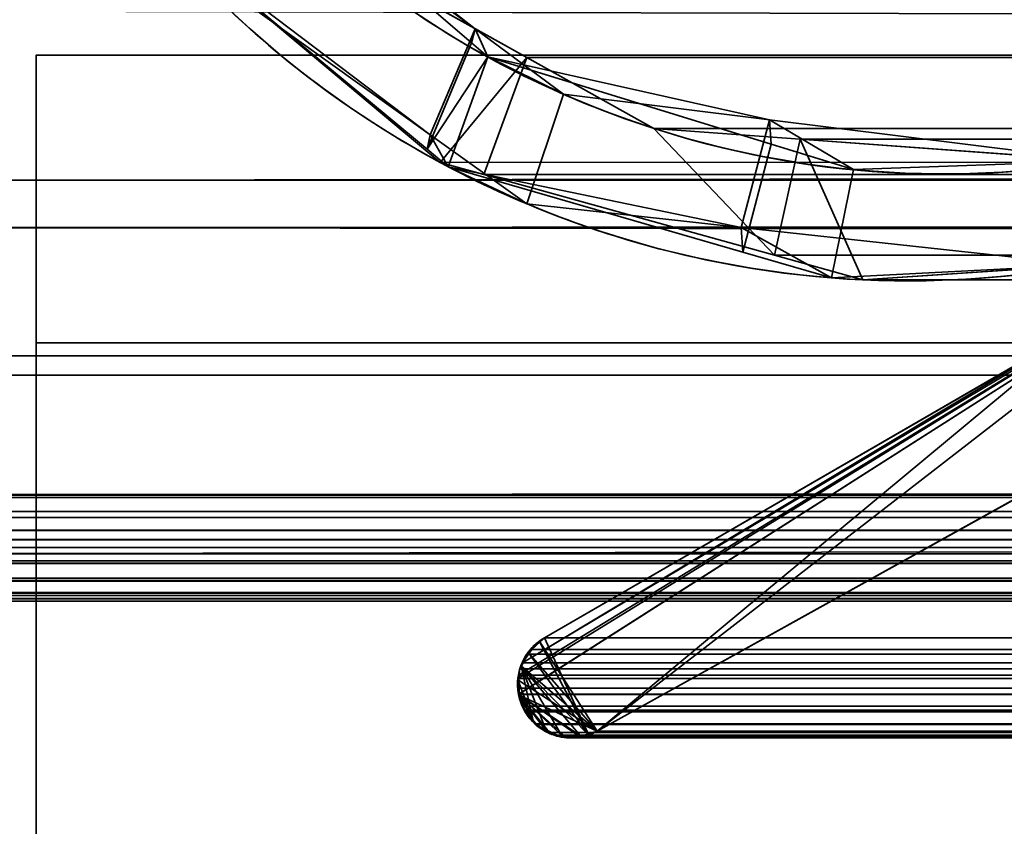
# Model space of a CAD drawing. Header units: millimetres. Extents: x -603 to 3703, y -121 to 193.
# Tile 772 of 1056: x 2490.89 to 2497.73, y -5.36 to 0.25. Entities that reach past the tile are written whole.
import ezdxf

# ---------------------------------------------------------------- set-up
doc = ezdxf.new("R2010")
doc.units = ezdxf.units.MM
doc.layers.add('151', color=7, linetype='Continuous', true_color=0xffffff)

# ---------------------------------------------------------------- blocks, each defined once
blk = doc.blocks.new('UG_SURFACE_120')
at = {"layer": '151', "color": 35, "linetype": 'Continuous', "lineweight": 35}
for points in [[(2490.9999, 0, 2), (2520, 0, 936.5), (2546, 0, 933)], [(2490.9999, 0, 2019.0001), (2520, 0, 1523.5), (2520, 0, 1385.5)], [(2546, 0, 933), (2572, 0, 936.5), (3509.0001, 0, 2), (2490.9999, 0, 2)], [(2520, 0, 1385.5), (2520, 0, 1171.5), (2490.9999, 0, 2019.0001)], [(2490.9999, 0, 2), (2490.9999, 0, 2019.0001), (2520, 0, 1171.5), (2520, 0, 936.5)], [(2490.9999, 0, 2019.0001), (2546, 0, 1527), (2520, 0, 1523.5)], [(2572, 0, 1523.5), (2546, 0, 1527), (2490.9999, 0, 2019.0001), (3509.0001, 0, 2019.0001)], [(2490.9999, -34, 2019.0001), (3509.0001, -34, 2019.0001), (3509.0001, 0, 2019.0001), (2490.9999, 0, 2019.0001)], [(2490.9999, -34), (2490.9999, -34, 2019.0001), (2490.9999, 0, 2019.0001), (2490.9999, 0, 2)], [(2490.9999, 0, 2), (2490.9999, -2), (2490.9999, -34)], [(2490.9999, 0, 2), (3509.0001, 0, 2), (3509.0001, -2), (2490.9999, -2)], [(2490.9999, -34), (2490.9999, -2), (3509.0001, -2), (3509.0001, -34)]]:
    blk.add_3dface(points, dxfattribs=at)
blk = doc.blocks.new('UG_SURFACE_125')
at = {"layer": '151', "color": 252, "linetype": 'Continuous', "lineweight": 35}
for points in [[(2503, 4.0145, -7.75), (2487.9999, 4.0145, -7.75), (2487.9999, -24.9528, -7.75), (3512.0001, -24.9528, -7.75)], [(2487.9999, -24.9528, -8.75), (2487.9999, 4.0145, -8.75), (2503, 4.0145, -8.75)], [(2503, 4.0145, -8.75), (3497, 4.0145, -8.75), (2487.9999, -24.9528, -8.75)], [(3497, 4.0145, -8.75), (3512.0001, 4.0145, -8.75), (3512.0001, -24.9528, -8.75), (2487.9999, -24.9528, -8.75)]]:
    blk.add_3dface(points, dxfattribs=at)
blk = doc.blocks.new('UG_SURFACE_127')
at = {"layer": '151', "color": 7, "linetype": 'Continuous', "lineweight": 35}
for points in [[(2493.7165, -0.6536, -8.75), (2492.131, 0.6632, -8.75), (2492.5296, 1.3698, -8.75), (2494.0252, 0.0846, -8.75)], [(2492.5296, 1.3698, -8.75), (2492.4812, 1.3368, 2016.7689), (2494.0498, 0.1813, 2015.2001)], [(2494.0498, 0.1813, 2015.2001), (2494.0252, 0.0846, -8.75), (2492.5296, 1.3698, -8.75)], [(2492.0843, 0.6308, 2017.1657), (2493.7387, -0.5532, 2015.5113), (2494.0498, 0.1813, 2015.2001), (2492.4812, 1.3368, 2016.7689)], [(2493.7387, -0.5532, 2015.5113), (2492.0843, 0.6308, 2017.1657), (2492.131, 0.6632, -8.75)], [(2492.131, 0.6632, -8.75), (2493.7165, -0.6536, -8.75), (2493.7387, -0.5532, 2015.5113)], [(2493.7387, -0.5532, 2015.5113), (2494.4105, -1.0341, 2014.8394), (2494.6656, -0.2724, 2014.5843), (2494.0498, 0.1813, 2015.2001)], [(2494.1392, -0.0133, -8.75), (2494.0252, 0.0846, -8.75), (2494.0498, 0.1813, 2015.2001)], [(2494.1392, -0.0133, -8.75), (2494.0498, 0.1813, 2015.2001), (2494.6656, -0.2724, 2014.5843)], [(2494.0252, 0.0846, -8.75), (2494.1392, -0.0133, -8.75), (2493.7165, -0.6536, -8.75)], [(2493.8638, -0.7759, -8.75), (2493.7165, -0.6536, -8.75), (2494.1392, -0.0133, -8.75)], [(2494.1392, -0.0133, -8.75), (2496.1076, -0.6191, -8.75), (2495.9116, -1.369, -8.75), (2493.8638, -0.7759, -8.75)], [(2494.1392, -0.0133, -8.75), (2494.6656, -0.2724, 2014.5843), (2496.0957, -0.4504, 2013.1543)], [(2496.0957, -0.4504, 2013.1543), (2496.1076, -0.6191, -8.75), (2494.1392, -0.0133, -8.75)], [(2502.2764, -0.597, -8.75), (2494.8995, -4.6975, -8.75), (2499.2902, -1.2961, -8.75), (2501.4057, -0.0688, -8.75)], [(2501.4057, -0.0688, 2007.8444), (2499.2902, -1.2961, 2009.9597), (2494.8995, -4.6975, 2014.3504), (2502.2764, -0.597, 2006.9735)], [(2496.0957, -0.4504, 2013.1543), (2494.6656, -0.2724, 2014.5843), (2494.4105, -1.0341, 2014.8394), (2495.8982, -1.1969, 2013.3519)], [(2495.8982, -1.1969, 2013.3519), (2498.2855, -1.4582, 2010.9644), (2498.3876, -0.7357, 2010.8624), (2496.0957, -0.4504, 2013.1543)], [(2496.6807, -0.7956, -8.75), (2496.0957, -0.4504, 2013.1543), (2498.3876, -0.7357, 2010.8624)], [(2496.6807, -0.7956, -8.75), (2496.1076, -0.6191, -8.75), (2496.0957, -0.4504, 2013.1543)], [(2493.7387, -0.5532, 2015.5113), (2493.7165, -0.6536, -8.75), (2493.8638, -0.7759, -8.75)], [(2494.4105, -1.0341, 2014.8394), (2493.7387, -0.5532, 2015.5113), (2493.8638, -0.7759, -8.75)], [(2502.2764, -0.597, 2006.9735), (2494.8995, -4.6975, 2014.3504), (2494.8995, -4.6975, -8.75), (2502.2764, -0.597, -8.75)], [(2496.1076, -0.6191, -8.75), (2496.6807, -0.7956, -8.75), (2496.526, -1.547, -8.75), (2495.9116, -1.369, -8.75)], [(2498.2855, -1.4582, -8.75), (2496.526, -1.547, -8.75), (2496.6807, -0.7956, -8.75), (2498.3876, -0.7357, -8.75)], [(2498.3876, -0.7357, 2010.8624), (2498.3876, -0.7357, -8.75), (2496.6807, -0.7956, -8.75)], [(2493.8638, -0.7759, -8.75), (2495.9116, -1.369, -8.75), (2495.8982, -1.1969, 2013.3519)], [(2495.8982, -1.1969, 2013.3519), (2494.4105, -1.0341, 2014.8394), (2493.8638, -0.7759, -8.75)], [(2495.8982, -1.1969, 2013.3519), (2495.9116, -1.369, -8.75), (2496.526, -1.547, -8.75)], [(2498.2855, -1.4582, 2010.9644), (2495.8982, -1.1969, 2013.3519), (2496.526, -1.547, -8.75)], [(2498.3175, -1.8586, -8.75), (2498.3633, -1.8237, -8.75), (2499.2902, -1.2961, -8.75), (2494.8995, -4.6975, -8.75)], [(2494.8995, -4.6975, 2014.3504), (2499.2902, -1.2961, 2009.9597), (2498.3175, -1.8586, 2010.9324)], [(2496.526, -1.547, -8.75), (2498.2855, -1.4582, -8.75), (2498.2855, -1.4582, 2010.9644)], [(2494.5009, -4.0763, -8.75), (2494.5316, -4.0486, -8.75), (2498.3175, -1.8586, -8.75), (2494.8995, -4.6975, -8.75)], [(2494.5316, -4.0486, 2014.7183), (2498.3175, -1.8586, 2010.9324), (2498.3175, -1.8586, -8.75), (2494.5316, -4.0486, -8.75)], [(2494.8406, -4.7238, 2014.4095), (2494.8995, -4.6975, 2014.3504), (2498.3175, -1.8586, 2010.9324), (2494.5316, -4.0486, 2014.7183)], [(2494.4994, -4.0777, 2014.7507), (2494.5009, -4.0763, -8.75), (2494.4179, -4.1507, -8.75)], [(2494.8995, -4.6975, -8.75), (2494.4179, -4.1507, -8.75), (2494.5009, -4.0763, -8.75)], [(2494.4179, -4.1507, -8.75), (2494.4179, -4.1509, 2014.832), (2494.4994, -4.0777, 2014.7507)], [(2494.8406, -4.7238, 2014.4095), (2494.4994, -4.0777, 2014.7507), (2494.4179, -4.1509, 2014.832)], [(2494.5009, -4.0763, -8.75), (2494.4994, -4.0777, 2014.7507), (2494.5316, -4.0486, 2014.7183)], [(2494.5316, -4.0486, 2014.7183), (2494.4994, -4.0777, 2014.7507), (2494.8406, -4.7238, 2014.4095)], [(2494.5316, -4.0486, 2014.7183), (2494.5316, -4.0486, -8.75), (2494.5009, -4.0763, -8.75)], [(2494.4179, -4.1509, 2014.832), (2494.4165, -4.1522, 2014.8335), (2494.3712, -4.2465, 2014.8787), (2494.8406, -4.7238, 2014.4095)], [(2494.4174, -4.1512, -8.75), (2494.3712, -4.2465, 2014.8787), (2494.4165, -4.1522, 2014.8335)], [(2494.4174, -4.1512, -8.75), (2494.3719, -4.2453, -8.75), (2494.3712, -4.2465, 2014.8787)], [(2494.3719, -4.2453, -8.75), (2494.4174, -4.1512, -8.75), (2494.4179, -4.1507, -8.75), (2494.8995, -4.6975, -8.75)], [(2494.4165, -4.1522, 2014.8335), (2494.4179, -4.1509, 2014.832), (2494.4179, -4.1507, -8.75), (2494.4174, -4.1512, -8.75)], [(2494.453, -4.6262, 2014.797), (2494.3712, -4.2465, 2014.8787), (2494.359, -4.2719, 2014.8911), (2494.3495, -4.3457, 2014.9007)], [(2494.3542, -4.3454, -8.75), (2494.3495, -4.3457, 2014.9007), (2494.359, -4.2719, 2014.8911)], [(2494.8995, -4.6975, -8.75), (2494.3542, -4.3454, -8.75), (2494.359, -4.2719, -8.75), (2494.3719, -4.2453, -8.75)], [(2494.359, -4.2719, 2014.8911), (2494.359, -4.2719, -8.75), (2494.3542, -4.3454, -8.75)], [(2494.3712, -4.2465, 2014.8787), (2494.3719, -4.2453, -8.75), (2494.359, -4.2719, -8.75)], [(2494.359, -4.2719, -8.75), (2494.359, -4.2719, 2014.8911), (2494.3712, -4.2465, 2014.8787)], [(2494.3712, -4.2465, 2014.8787), (2494.6587, -4.7364, 2014.5912), (2494.7801, -4.728, 2014.4699)], [(2494.3712, -4.2465, 2014.8787), (2494.453, -4.6262, 2014.797), (2494.478, -4.6566, 2014.7722), (2494.5419, -4.6873, 2014.7083)], [(2494.5419, -4.6873, 2014.7083), (2494.6461, -4.7372, 2014.6039), (2494.6587, -4.7364, 2014.5912), (2494.3712, -4.2465, 2014.8787)], [(2494.7801, -4.728, 2014.4699), (2494.8406, -4.7238, 2014.4095), (2494.3712, -4.2465, 2014.8787)], [(2494.3566, -4.4464, 2014.8933), (2494.3454, -4.3771, 2014.9047), (2494.3542, -4.3454, -8.75)], [(2494.3454, -4.3771, 2014.9047), (2494.3495, -4.3457, 2014.9007), (2494.3542, -4.3454, -8.75)], [(2494.453, -4.6262, 2014.797), (2494.3495, -4.3457, 2014.9007), (2494.3454, -4.3771, 2014.9047), (2494.3566, -4.4464, 2014.8933)], [(2494.3542, -4.3454, -8.75), (2494.349, -4.4241, -8.75), (2494.3566, -4.4464, 2014.8933)], [(2494.8995, -4.6975, -8.75), (2494.3566, -4.4464, -8.75), (2494.349, -4.4241, -8.75), (2494.3542, -4.3454, -8.75)], [(2494.349, -4.4241, -8.75), (2494.3566, -4.4464, -8.75), (2494.3566, -4.4464, 2014.8933)], [(2494.3566, -4.4464, -8.75), (2494.3922, -4.5523, -8.75), (2494.3922, -4.5523, 2014.8578)], [(2494.3922, -4.5523, 2014.8578), (2494.3626, -4.4839, 2014.8873), (2494.3566, -4.4464, -8.75)], [(2494.3626, -4.4839, 2014.8873), (2494.3566, -4.4464, 2014.8933), (2494.3566, -4.4464, -8.75)], [(2494.3566, -4.4464, -8.75), (2494.8995, -4.6975, -8.75), (2494.7798, -4.7371, -8.75)], [(2494.3566, -4.4464, -8.75), (2494.5419, -4.693, -8.75), (2494.4928, -4.6686, -8.75), (2494.4558, -4.6258, -8.75)], [(2494.7798, -4.7371, -8.75), (2494.7679, -4.7411, -8.75), (2494.6594, -4.7331, -8.75), (2494.3566, -4.4464, -8.75)], [(2494.6594, -4.7331, -8.75), (2494.6158, -4.7299, -8.75), (2494.5419, -4.693, -8.75), (2494.3566, -4.4464, -8.75)], [(2494.4558, -4.6258, -8.75), (2494.3922, -4.5523, -8.75), (2494.3566, -4.4464, -8.75)], [(2494.3566, -4.4464, 2014.8933), (2494.3626, -4.4839, 2014.8873), (2494.3922, -4.5523, 2014.8578), (2494.453, -4.6262, 2014.797)], [(2494.3922, -4.5523, -8.75), (2494.4558, -4.6258, -8.75), (2494.453, -4.6262, 2014.797)], [(2494.453, -4.6262, 2014.797), (2494.3922, -4.5523, 2014.8578), (2494.3922, -4.5523, -8.75)], [(2494.478, -4.6566, 2014.7722), (2494.453, -4.6262, 2014.797), (2494.4558, -4.6258, -8.75)], [(2494.4558, -4.6258, -8.75), (2494.4928, -4.6686, -8.75), (2494.478, -4.6566, 2014.7722)], [(2494.5419, -4.6873, 2014.7083), (2494.478, -4.6566, 2014.7722), (2494.4928, -4.6686, -8.75)], [(2494.4928, -4.6686, -8.75), (2494.5419, -4.693, -8.75), (2494.5419, -4.6873, 2014.7083)], [(2494.6461, -4.7372, 2014.6039), (2494.5419, -4.6873, 2014.7083), (2494.5419, -4.693, -8.75)], [(2494.5419, -4.693, -8.75), (2494.6158, -4.7299, -8.75), (2494.6461, -4.7372, 2014.6039)], [(2494.7798, -4.7371, -8.75), (2494.8995, -4.6975, -8.75), (2494.8995, -4.6975, 2014.3504)], [(2494.8995, -4.6975, 2014.3504), (2494.8406, -4.7238, 2014.4095), (2494.7798, -4.7371, -8.75)], [(2494.6158, -4.7299, -8.75), (2494.6594, -4.7331, -8.75), (2494.6587, -4.7364, 2014.5912)], [(2494.6587, -4.7364, 2014.5912), (2494.6461, -4.7372, 2014.6039), (2494.6158, -4.7299, -8.75)], [(2494.7801, -4.728, 2014.4699), (2494.6587, -4.7364, 2014.5912), (2494.6594, -4.7331, -8.75)], [(2494.6594, -4.7331, -8.75), (2494.7679, -4.7411, -8.75), (2494.7801, -4.728, 2014.4699)], [(2494.7679, -4.7411, -8.75), (2494.7798, -4.7371, -8.75), (2494.7801, -4.728, 2014.4699)], [(2494.8406, -4.7238, 2014.4095), (2494.7801, -4.728, 2014.4699), (2494.7798, -4.7371, -8.75)]]:
    blk.add_3dface(points, dxfattribs=at)
blk = doc.blocks.new('UG_SURFACE_128')
at = {"layer": '151', "color": 7, "linetype": 'Continuous', "lineweight": 35}
for points in [[(2493.8078, -0.7461, 2015.4421), (2492.3894, 0.4432, 2016.8607), (2493.0248, 0.7572, 2016.2251), (2494.4093, -0.0163, 2014.8406)], [(3506.9752, 0.7572, 2016.2251), (3505.5907, -0.0163, 2014.8406), (2494.4093, -0.0163, 2014.8406), (2493.0248, 0.7572, 2016.2251)], [(2488.7698, -0.872, 2020.4804), (3511.1926, 0.5499, 2020.4425), (3511.1868, -0.4242, 2020.437)], [(2488.7698, -0.872, 2020.4804), (2488.8074, 0.5499, 2020.4425), (3511.1926, 0.5499, 2020.4425)], [(3507.3426, 0.0339, 2016.5925), (2492.3894, 0.4432, 2016.8607), (2493.8078, -0.7461, 2015.4421)], [(3507.3426, 0.0339, 2016.5925), (3507.6427, 0.3426, 2016.8927), (2492.3894, 0.4432, 2016.8607)], [(3512.3572, -2.122, 2021.6072), (2487.7391, 0.3112, 2021.5108), (2487.6506, -2.0889, 2021.5993)], [(3512.3572, -2.122, 2021.6072), (3512.2144, 0.3101, 2021.4643), (2487.7391, 0.3112, 2021.5108)], [(3507.3426, 0.0339, 2016.5925), (2493.8078, -0.7461, 2015.4421), (2494.1099, -0.8298, 2015.1403)], [(2494.1099, -0.8298, 2015.1403), (3505.8684, -0.7656, 2015.1184), (3507.3426, 0.0339, 2016.5925)], [(2494.4093, -0.0163, 2014.8406), (2494.1099, -0.8298, 2015.1403), (2493.8078, -0.7461, 2015.4421)], [(2494.4093, -0.0163, 2014.8406), (2495.2919, -0.5094, 2013.958), (2496.1305, -1.3901, 2013.1197), (2494.1099, -0.8298, 2015.1403)], [(2494.4093, -0.0163, 2014.8406), (3505.5907, -0.0163, 2014.8406), (3504.7081, -0.5094, 2013.958)], [(2495.2919, -0.5094, 2013.958), (2494.4093, -0.0163, 2014.8406), (3504.7081, -0.5094, 2013.958)], [(2502.2764, -0.597, 2006.9735), (2494.8995, -4.6975, 2014.3504), (2499.2902, -1.2961, 2009.9597), (2501.4057, -0.0688, 2007.8444)], [(3511.1868, -0.4242, 2020.437), (2488.6947, -1.1994, 2020.5553), (2488.7698, -0.872, 2020.4804)], [(3511.1868, -0.4242, 2020.437), (3511.2998, -1.207, 2020.5498), (2488.6947, -1.1994, 2020.5553)], [(2496.1305, -1.3901, 2013.1197), (2495.2919, -0.5094, 2013.958), (2496.309, -0.5838, 2012.9411)], [(3504.7081, -0.5094, 2013.958), (3503.691, -0.5838, 2012.9411), (2496.309, -0.5838, 2012.9411), (2495.2919, -0.5094, 2013.958)], [(3497.7236, -0.597, 2006.9735), (3505.1005, -4.6975, 2014.3504), (2494.8995, -4.6975, 2014.3504), (2502.2764, -0.597, 2006.9735)], [(2496.7456, -1.5607, 2012.5043), (2496.1305, -1.3901, 2013.1197), (2496.309, -0.5838, 2012.9411)], [(2496.309, -0.5838, 2012.9411), (2498.3876, -0.7357, 2010.8624), (2498.2855, -1.4582, 2010.9644), (2496.7456, -1.5607, 2012.5043)], [(2496.309, -0.5838, 2012.9411), (3503.691, -0.5838, 2012.9411), (3501.6124, -0.7357, 2010.8624), (2498.3876, -0.7357, 2010.8624)], [(3504.9417, -1.2682, 2014.1919), (3505.8684, -0.7656, 2015.1184), (2494.1099, -0.8298, 2015.1403)], [(2494.1099, -0.8298, 2015.1403), (2496.1305, -1.3901, 2013.1197), (3503.88, -1.3307, 2013.1302)], [(3503.88, -1.3307, 2013.1302), (3504.9417, -1.2682, 2014.1919), (2494.1099, -0.8298, 2015.1403)], [(3511.4131, -1.9929, 2020.663), (2488.1754, -3.4655, 2021.0745), (2488.6947, -1.1994, 2020.5553)], [(2488.6947, -1.1994, 2020.5553), (3511.2998, -1.207, 2020.5498), (3511.4131, -1.9929, 2020.663)], [(2494.3519, -4.4412, 2014.8981), (2494.3461, -4.3976, 2014.9038), (2494.3497, -4.3306, 2014.9002), (2499.2902, -1.2961, 2009.9597)], [(2499.2902, -1.2961, 2009.9597), (2494.3497, -4.3306, 2014.9002), (2494.3509, -4.3071, 2014.899)], [(2494.3509, -4.3071, 2014.899), (2494.3614, -4.2638, 2014.8888), (2494.3807, -4.2231, 2014.8695), (2499.2902, -1.2961, 2009.9597)], [(2499.2902, -1.2961, 2009.9597), (2494.3519, -4.4415, 2014.8981), (2494.3519, -4.4412, 2014.8981)], [(2494.3519, -4.4415, 2014.8981), (2499.2902, -1.2961, 2009.9597), (2494.8995, -4.6975, 2014.3504), (2494.787, -4.7307, 2014.4629)], [(2498.3175, -1.8586, 2010.9324), (2499.2902, -1.2961, 2009.9597), (2494.3807, -4.2231, 2014.8695)], [(3503.88, -1.3307, 2013.1302), (2496.1305, -1.3901, 2013.1197), (2496.7456, -1.5607, 2012.5043)], [(3503.88, -1.3307, 2013.1302), (2496.7456, -1.5607, 2012.5043), (2498.2855, -1.4582, 2010.9644)], [(2494.3807, -4.2231, 2014.8695), (2494.4444, -4.1299, 2014.8058), (2494.5316, -4.0486, 2014.7183), (2498.3175, -1.8586, 2010.9324)], [(3505.4684, -4.0486, 2014.7183), (3501.6825, -1.8586, 2010.9324), (2498.3175, -1.8586, 2010.9324), (2494.5316, -4.0486, 2014.7183)], [(3511.4131, -1.9929, 2020.663), (3511.8217, -3.4665, 2021.0717), (2488.1754, -3.4655, 2021.0745)], [(2487.6506, -2.0889, 2021.5993), (2487.5996, -2.2228, 2021.6503), (3512.3973, -2.2253, 2021.6472)], [(2487.6506, -2.0889, 2021.5993), (3512.3973, -2.2253, 2021.6472), (3512.3572, -2.122, 2021.6072)], [(3512.3973, -2.2253, 2021.6472), (2487.5996, -2.2228, 2021.6503), (2487.2818, -3.0566, 2021.9684)], [(2487.2818, -3.0566, 2021.9684), (3512.7182, -3.0566, 2021.9684), (3512.3973, -2.2253, 2021.6472)], [(3512.7635, -3.1716, 2022.0134), (3512.7251, -3.0741, 2021.9753), (2487.2749, -3.0741, 2021.9753), (2487.2365, -3.1716, 2022.0134)], [(2487.2749, -3.0741, 2021.9753), (3512.7251, -3.0741, 2021.9753), (3512.7182, -3.0566, 2021.9684), (2487.2818, -3.0566, 2021.9684)], [(3512.768, -3.2122, 2022.0182), (2487.232, -3.2122, 2022.0182), (2487.2215, -3.3021, 2022.0287)], [(3512.7785, -3.3021, 2022.0287), (3512.768, -3.2122, 2022.0182), (2487.2215, -3.3021, 2022.0287)], [(2487.232, -3.2122, 2022.0182), (3512.768, -3.2122, 2022.0182), (3512.7635, -3.1716, 2022.0134)], [(2487.2365, -3.1716, 2022.0134), (2487.232, -3.2122, 2022.0182), (3512.7635, -3.1716, 2022.0134)], [(2487.2215, -3.3021, 2022.0287), (2487.2303, -3.3666, 2022.0196), (3512.7697, -3.3666, 2022.0196), (3512.7785, -3.3021, 2022.0287)], [(3512.7442, -3.4761, 2021.9944), (2487.2303, -3.3666, 2022.0196), (2487.2377, -3.4209, 2022.0122)], [(3512.7442, -3.4761, 2021.9944), (3512.7623, -3.4209, 2022.0122), (2487.2303, -3.3666, 2022.0196)], [(3512.7623, -3.4209, 2022.0122), (3512.7697, -3.3666, 2022.0196), (2487.2303, -3.3666, 2022.0196)], [(2487.2377, -3.4209, 2022.0122), (2487.2737, -3.513, 2021.9762), (3512.7249, -3.5104, 2021.9748)], [(3512.7249, -3.5104, 2021.9748), (3512.7442, -3.4761, 2021.9944), (2487.2377, -3.4209, 2022.0122)], [(2488.1601, -3.5319, 2021.0898), (2488.1754, -3.4655, 2021.0745), (3511.8217, -3.4665, 2021.0717)], [(3511.8217, -3.4665, 2021.0717), (3511.8399, -3.5319, 2021.0898), (2488.1601, -3.5319, 2021.0898)], [(3512.6736, -3.6004, 2021.9238), (3512.7249, -3.5104, 2021.9748), (2487.2737, -3.513, 2021.9762)], [(3512.6736, -3.6004, 2021.9238), (2487.2737, -3.513, 2021.9762), (2487.2797, -3.5281, 2021.9703)], [(2487.2797, -3.5281, 2021.9703), (2487.359, -3.634, 2021.8911), (3512.6421, -3.6358, 2021.8921)], [(3512.6421, -3.6358, 2021.8921), (3512.6736, -3.6004, 2021.9238), (2487.2797, -3.5281, 2021.9703)], [(2488.0705, -3.6511, 2021.1794), (3511.8399, -3.5319, 2021.0898), (3511.9295, -3.6511, 2021.1794)], [(2488.0705, -3.6511, 2021.1794), (2488.1601, -3.5319, 2021.0898), (3511.8399, -3.5319, 2021.0898)], [(3512.6288, -3.6509, 2021.8787), (2487.359, -3.634, 2021.8911), (2487.3729, -3.6524, 2021.8773)], [(3512.6288, -3.6509, 2021.8787), (3512.6421, -3.6358, 2021.8921), (2487.359, -3.634, 2021.8911)], [(3512.6288, -3.6509, 2021.8787), (2487.3729, -3.6524, 2021.8773), (2487.483, -3.7332, 2021.7669)], [(2487.483, -3.7332, 2021.7669), (3512.517, -3.7332, 2021.7669), (3512.6288, -3.6509, 2021.8787)], [(2488.0633, -3.6559, 2021.1866), (3511.9367, -3.6559, 2021.1866), (3512.0602, -3.7382, 2021.3101), (2487.9398, -3.7382, 2021.3101)], [(3511.9295, -3.6511, 2021.1794), (2488.0633, -3.6559, 2021.1866), (2488.0705, -3.6511, 2021.1794)], [(3511.9295, -3.6511, 2021.1794), (3511.9367, -3.6559, 2021.1866), (2488.0633, -3.6559, 2021.1866)], [(2487.4995, -3.7378, 2021.7505), (3512.5005, -3.7378, 2021.7505), (3512.517, -3.7332, 2021.7669), (2487.483, -3.7332, 2021.7669)], [(2487.6394, -3.7769, 2021.6107), (3512.3606, -3.7769, 2021.6107), (3512.5005, -3.7378, 2021.7505), (2487.4995, -3.7378, 2021.7505)], [(3512.0835, -3.7538, 2021.3335), (2487.7937, -3.7758, 2021.4562), (2487.9165, -3.7538, 2021.3335)], [(3512.0835, -3.7538, 2021.3335), (3512.2063, -3.7758, 2021.4562), (2487.7937, -3.7758, 2021.4562)], [(2487.9165, -3.7538, 2021.3335), (3512.0602, -3.7382, 2021.3101), (3512.0835, -3.7538, 2021.3335)], [(2487.9165, -3.7538, 2021.3335), (2487.9398, -3.7382, 2021.3101), (3512.0602, -3.7382, 2021.3101)], [(3512.3026, -3.7931, 2021.5526), (2487.6394, -3.7769, 2021.6107), (2487.6974, -3.7931, 2021.5526)], [(3512.3026, -3.7931, 2021.5526), (3512.3606, -3.7769, 2021.6107), (2487.6394, -3.7769, 2021.6107)], [(2487.6974, -3.7931, 2021.5526), (3512.2063, -3.7758, 2021.4562), (3512.3026, -3.7931, 2021.5526)], [(2487.6974, -3.7931, 2021.5526), (2487.7937, -3.7758, 2021.4562), (3512.2063, -3.7758, 2021.4562)], [(2494.4444, -4.1299, 2014.8058), (3505.5568, -4.1272, 2014.8067), (3505.4684, -4.0486, 2014.7183)], [(3505.4684, -4.0486, 2014.7183), (2494.5316, -4.0486, 2014.7183), (2494.4444, -4.1299, 2014.8058)], [(2494.3807, -4.2231, 2014.8695), (2494.4096, -4.1622, 2014.8404), (2494.4444, -4.1299, 2014.8058)], [(2494.3807, -4.2231, 2014.8695), (3505.621, -4.2217, 2014.8709), (3505.5807, -4.1484, 2014.8306)], [(2494.4096, -4.1622, 2014.8404), (2494.3807, -4.2231, 2014.8695), (3505.5807, -4.1484, 2014.8306)], [(2494.4096, -4.1622, 2014.8404), (3505.5807, -4.1484, 2014.8306), (3505.5568, -4.1272, 2014.8067)], [(3505.5568, -4.1272, 2014.8067), (2494.4444, -4.1299, 2014.8058), (2494.4096, -4.1622, 2014.8404)], [(2494.3614, -4.2638, 2014.8888), (3505.6298, -4.2376, 2014.8797), (3505.621, -4.2217, 2014.8709)], [(3505.621, -4.2217, 2014.8709), (2494.3807, -4.2231, 2014.8695), (2494.3614, -4.2638, 2014.8888)], [(2494.3614, -4.2638, 2014.8888), (3505.6522, -4.3284, 2014.9021), (3505.6298, -4.2376, 2014.8797)], [(2494.3509, -4.3071, 2014.899), (2494.3497, -4.3306, 2014.9002), (3505.6522, -4.3304, 2014.9021)], [(2494.3614, -4.2638, 2014.8888), (2494.3509, -4.3071, 2014.899), (3505.6522, -4.3284, 2014.9021)], [(2494.3509, -4.3071, 2014.899), (3505.6522, -4.3304, 2014.9021), (3505.6522, -4.3284, 2014.9021)], [(3505.6522, -4.3304, 2014.9021), (2494.3497, -4.3306, 2014.9002), (2494.3461, -4.3976, 2014.9038)], [(2494.3461, -4.3976, 2014.9038), (2494.3519, -4.4412, 2014.8981), (3505.6522, -4.3304, 2014.9021)], [(3505.6546, -4.3759, 2014.9047), (3505.6522, -4.3304, 2014.9021), (2494.3519, -4.4412, 2014.8981)], [(3505.6546, -4.3759, 2014.9047), (2494.3519, -4.4412, 2014.8981), (2494.3519, -4.4415, 2014.8981)], [(2494.3519, -4.4415, 2014.8981), (3505.6462, -4.441, 2014.8962), (3505.6546, -4.3759, 2014.9047)], [(3505.6462, -4.441, 2014.8962), (2494.3519, -4.4415, 2014.8981), (2494.3776, -4.5229, 2014.8726)], [(2494.3519, -4.4415, 2014.8981), (2494.5672, -4.7059, 2014.683), (2494.4682, -4.6469, 2014.7817), (2494.3998, -4.5617, 2014.8501)], [(2494.3519, -4.4415, 2014.8981), (2494.6766, -4.735, 2014.5733), (2494.6012, -4.7255, 2014.6487), (2494.5672, -4.7059, 2014.683)], [(2494.3519, -4.4415, 2014.8981), (2494.787, -4.7307, 2014.4629), (2494.7438, -4.7435, 2014.5061), (2494.6766, -4.735, 2014.5733)], [(2494.3998, -4.5617, 2014.8501), (2494.3922, -4.5523, 2014.8578), (2494.3776, -4.5229, 2014.8726), (2494.3519, -4.4415, 2014.8981)], [(3505.6431, -4.4634, 2014.8933), (3505.6462, -4.441, 2014.8962), (2494.3776, -4.5229, 2014.8726)], [(3505.6431, -4.4634, 2014.8933), (2494.3776, -4.5229, 2014.8726), (2494.3922, -4.5523, 2014.8578)], [(2494.3922, -4.5523, 2014.8578), (3505.6078, -4.5523, 2014.8578), (3505.6431, -4.4634, 2014.8933)], [(2494.3998, -4.5617, 2014.8501), (3505.6002, -4.5617, 2014.8501), (3505.6078, -4.5523, 2014.8578), (2494.3922, -4.5523, 2014.8578)], [(2494.4682, -4.6469, 2014.7817), (3505.5318, -4.6469, 2014.7817), (3505.6002, -4.5617, 2014.8501), (2494.3998, -4.5617, 2014.8501)], [(2494.5672, -4.7059, 2014.683), (2494.4723, -4.6518, 2014.7777), (2494.4682, -4.6469, 2014.7817)], [(3505.5277, -4.6518, 2014.7777), (2494.4682, -4.6469, 2014.7817), (2494.4723, -4.6518, 2014.7777)], [(3505.5277, -4.6518, 2014.7777), (3505.5318, -4.6469, 2014.7817), (2494.4682, -4.6469, 2014.7817)], [(2494.4723, -4.6518, 2014.7777), (2494.5672, -4.7059, 2014.683), (3505.4328, -4.7059, 2014.683), (3505.5277, -4.6518, 2014.7777)], [(3505.4328, -4.7059, 2014.683), (2494.5672, -4.7059, 2014.683), (2494.6012, -4.7255, 2014.6487)], [(3505.3988, -4.7255, 2014.6487), (3505.4328, -4.7059, 2014.683), (2494.6012, -4.7255, 2014.6487)], [(2494.8995, -4.6975, 2014.3504), (3505.1005, -4.6975, 2014.3504), (3505.213, -4.7307, 2014.4629), (2494.787, -4.7307, 2014.4629)], [(2494.6012, -4.7255, 2014.6487), (2494.6766, -4.735, 2014.5733), (3505.3234, -4.735, 2014.5733), (3505.3988, -4.7255, 2014.6487)], [(3505.2562, -4.7435, 2014.5061), (2494.6766, -4.735, 2014.5733), (2494.7438, -4.7435, 2014.5061)], [(3505.2562, -4.7435, 2014.5061), (3505.3234, -4.735, 2014.5733), (2494.6766, -4.735, 2014.5733)], [(2494.7438, -4.7435, 2014.5061), (3505.213, -4.7307, 2014.4629), (3505.2562, -4.7435, 2014.5061)], [(2494.7438, -4.7435, 2014.5061), (2494.787, -4.7307, 2014.4629), (3505.213, -4.7307, 2014.4629)]]:
    blk.add_3dface(points, dxfattribs=at)
blk = doc.blocks.new('UG_SURFACE_153')
at = {"layer": '151', "color": 252, "linetype": 'Continuous', "lineweight": 35}
for points in [[(2485.5001, -29.92, 2023.7501), (3514.4999, -29.92, 2023.7501), (3514.4999, 14.42, 2023.7501), (2485.5001, 14.42, 2023.7501)], [(2487, -29.92, 2022.2499), (2487, 14.42, 2022.2499), (3513, 14.42, 2022.2499), (3513, -29.92, 2022.2499)]]:
    blk.add_3dface(points, dxfattribs=at)
blk = doc.blocks.new('UG_SURFACE_180')
at = {"layer": '151', "color": 252, "linetype": 'Continuous', "lineweight": 35}
for points in [[(3703.0001, -18, 2212.25), (3703.0001, 174.4, 2212.25), (2296.9999, 174.4, 2212.25), (2296.9999, -18, 2212.25)], [(2447, -18, 2062.2499), (2447, 174.4, 2062.2499), (3553, 174.4, 2062.2499), (3553, -18, 2062.2499)]]:
    blk.add_3dface(points, dxfattribs=at)

msp = doc.modelspace()

# ---------------------------------------------------------------- linework, layer by layer
at = {"layer": '151', "color": 35, "linetype": 'Continuous', "lineweight": 35}
for p, q in [((2491, 0, 2), (2491, -2)), ((2491, 0, 2019), (2491, -34, 2019)), ((2491, 0, 2), (3509, 0, 2)), ((2491, 0, 2019), (3509, 0, 2019)), ((2491, 0, 2019), (2491, 0, 2)), ((2491, -2), (3509, -2)), ((2491, -2), (2491, -34)), ((2491, -2), (3509, -2))]:
    msp.add_line(p, q, dxfattribs=at)
at = {"layer": '151', "color": 7, "linetype": 'Continuous', "lineweight": 35}
for p, q in [((2502.2764, -0.597, -8.75), (2494.8995, -4.6975, -8.75)), ((2502.2764, -0.597, 2006.9736), (2494.8995, -4.6975, 2014.3505)), ((2494.8995, -4.6975, 2014.3505), (2502.2764, -0.597, 2006.9736)), ((2494.5317, -4.0486, 2014.7183), (2498.3175, -1.8586, 2010.9325)), ((2494.5317, -4.0486, 2014.7183), (2498.3175, -1.8586, 2010.9325)), ((2494.5317, -4.0486, -8.75), (2498.3175, -1.8586, -8.75)), ((3512.7183, -3.0566, 2021.9683), (2487.2817, -3.0566, 2021.9683)), ((3511.8398, -3.5319, 2021.0898), (2488.1602, -3.5319, 2021.0898)), ((3512.5169, -3.7332, 2021.7669), (2487.4831, -3.7332, 2021.7669)), ((2494.5317, -4.0486, 2014.7183), (2494.5317, -4.0486, -8.75)), ((3505.4683, -4.0486, 2014.7183), (2494.5317, -4.0486, 2014.7183)), ((2494.3922, -4.5523, 2014.8578), (2494.3922, -4.5523, -8.75)), ((3505.6078, -4.5523, 2014.8578), (2494.3922, -4.5523, 2014.8578)), ((2494.8995, -4.6975, 2014.3505), (2494.8995, -4.6975, -8.75)), ((3505.1005, -4.6975, 2014.3505), (2494.8995, -4.6975, 2014.3505))]:
    msp.add_line(p, q, dxfattribs=at)
for points in [[(2492.0786, 1.7573, -8.75), (2493.5586, -0.1772, -8.75), (2495.9855, -1.1357, -8.75), (2498.3876, -0.7357, -8.75)], [(2498.3876, -0.7357, 2010.8624), (2495.9855, -1.1357, 2013.2645), (2493.5586, -0.1772, 2015.6914), (2492.0786, 1.7573, 2017.1714)], [(2498.2856, -1.4582, 2010.9644), (2495.7947, -1.9092, 2013.4553), (2493.2574, -0.9513, 2015.9926), (2491.6857, 1.0331, 2017.5643)], [(2491.6857, 1.0331, -8.75), (2493.2574, -0.9513, -8.75), (2495.7947, -1.9092, -8.75), (2498.2856, -1.4582, -8.75)], [(2494.5317, -4.0486, 2014.7183), (2494.3558, -4.1502, 2014.8942), (2494.2935, -4.3746, 2014.9565), (2494.3922, -4.5523, 2014.8578)], [(2494.5317, -4.0486, -8.75), (2494.3558, -4.1502, -8.75), (2494.2935, -4.3746, -8.75), (2494.3922, -4.5523, -8.75)], [(2494.3922, -4.5523, -8.75), (2494.492, -4.7325, -8.75), (2494.7193, -4.7973, -8.75), (2494.8995, -4.6975, -8.75)], [(2494.3922, -4.5523, 2014.8578), (2494.492, -4.7325, 2014.758), (2494.7193, -4.7973, 2014.5307), (2494.8995, -4.6975, 2014.3505)]]:
    msp.add_open_spline(points, degree=3, dxfattribs=at)
for points, knots in [([(2498.3876, -0.7357, 2010.8624), (2497.2632, -0.923, 2011.9868), (2496.1398, -0.8246, 2013.1102), (2494.5014, -0.226, 2014.7486), (2493.9755, 0.0461, 2015.2745), (2492.9724, 0.7643, 2016.2776), (2492.4959, 1.2119, 2016.7541), (2492.0786, 1.7573, 2017.1714)], [0, 0, 0, 0, 0.5, 0.5, 0.75, 0.75, 1, 1, 1, 1]), ([(2491.6857, 1.0331, 2017.5643), (2492.1283, 0.4742, 2017.1217), (2492.6182, 0.0282, 2016.6318), (2493.666, -0.7016, 2015.584), (2494.2277, -0.9829, 2015.0223), (2495.9254, -1.5783, 2013.3246), (2497.1153, -1.6701, 2012.1347), (2498.2856, -1.4582, 2010.9644)], [0, 0, 0, 0, 0.25, 0.25, 0.5, 0.5, 1, 1, 1, 1]), ([(2494.5317, -4.0486, 2014.7183), (2494.5115, -4.0603, 2014.7385), (2494.4918, -4.0742, 2014.7582), (2494.4639, -4.0984, 2014.7861), (2494.4549, -4.1071, 2014.7951), (2494.4332, -4.1303, 2014.8168), (2494.4208, -4.1456, 2014.8292), (2494.3896, -4.1917, 2014.8604), (2494.3726, -4.2263, 2014.8774), (2494.3571, -4.2778, 2014.8929), (2494.3536, -4.2923, 2014.8964), (2494.3458, -4.3365, 2014.9042), (2494.3441, -4.3675, 2014.9059), (2494.3472, -4.4123, 2014.9028), (2494.3492, -4.4269, 2014.9008), (2494.3573, -4.47, 2014.8927), (2494.3663, -4.4977, 2014.8837), (2494.3821, -4.5331, 2014.8679), (2494.387, -4.5429, 2014.863), (2494.3922, -4.5523, 2014.8578)], [0, 0, 0, 0, 0.145165, 0.145165, 0.217416, 0.217416, 0.32575, 0.32575, 0.519474, 0.519474, 0.590834, 0.590834, 0.733994, 0.733994, 0.803146, 0.803146, 0.943858, 0.943858, 1, 1, 1, 1]), ([(2494.3922, -4.5523, 2014.8578), (2494.4141, -4.5919, 2014.8359), (2494.4421, -4.6254, 2014.8079), (2494.5117, -4.6864, 2014.7383), (2494.5562, -4.7106, 2014.6938), (2494.6478, -4.7408, 2014.6022), (2494.6962, -4.7467, 2014.5538), (2494.7968, -4.7399, 2014.4532), (2494.8501, -4.7248, 2014.3999), (2494.8995, -4.6975, 2014.3505)], [0, 0, 0, 0, 0.194489, 0.194489, 0.448598, 0.448598, 0.709351, 0.709351, 1, 1, 1, 1])]:
    msp.add_open_spline(points, degree=3, knots=knots, dxfattribs=at)

# ---------------------------------------------------------------- block references
at = {"layer": '151', "color": 252, "linetype": 'Continuous', "lineweight": 35}
for name in ['UG_SURFACE_180', 'UG_SURFACE_125', 'UG_SURFACE_153']:
    msp.add_blockref(name, (0, 0), dxfattribs=at)
at = {"layer": '151', "color": 35, "linetype": 'Continuous', "lineweight": 35}
msp.add_blockref('UG_SURFACE_120', (0, 0), dxfattribs=at)
at = {"layer": '151', "color": 7, "linetype": 'Continuous', "lineweight": 35}
for name in ['UG_SURFACE_127', 'UG_SURFACE_128']:
    msp.add_blockref(name, (0, 0), dxfattribs=at)

doc.saveas('drawing.dxf')
